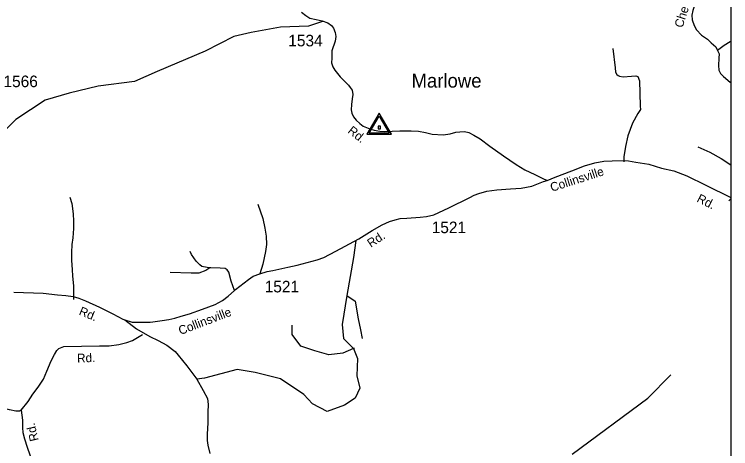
# Model space of a CAD drawing. Extents: x 990631 to 1056237, y 535999 to 585651.
# Drawn here: x 1048486 to 1056237, y 554992 to 559687 of the extents above; entities that cross this region are included whole.
import ezdxf

# ---------------------------------------------------------------- set-up
doc = ezdxf.new("R2010")
doc.units = 0
for name, color, linetype in [('Exist Hydrographic Creek Single Shore', 7, 'Continuous'), ('Exist Road Non-System Type 51', 7, 'Continuous'), ('Exist Road Non-System Type 51 Label', 7, 'Continuous'), ('Exist Road Secondary Type 51 Attributed', 7, 'Continuous'), ('Exist Road Secondary Type 51 Label', 7, 'Continuous'), ('Exist Road Secondary Type 51 Number Label', 7, 'Continuous'), ('Exist Survey Geodetic Marker CELL', 7, 'Continuous'), ('Exist Survey Geodetic Marker Label', 7, 'Continuous'), ('Scratch_Level_3', 7, 'Continuous')]:
    doc.layers.add(name, color=color, linetype=linetype)

msp = doc.modelspace()

# ---------------------------------------------------------------- linework, layer by layer
at = {"layer": 'Exist Hydrographic Creek Single Shore'}
msp.add_lwpolyline([(1054522.5, 554932.6), (1055342.5, 555539.7), (1055591.5, 555790.6)], dxfattribs=at)
at = {"layer": 'Exist Road Non-System Type 51'}
for points in [[(1055968.3, 560018.2), (1055919.6, 559935.6), (1055871, 559855.1), (1055849.1, 559791.9), (1055829, 559728.3), (1055815.4, 559678.8), (1055821.8, 559628.6), (1055841.8, 559567.8), (1055868.2, 559519), (1055920.5, 559463.4), (1055987, 559417.2), (1056027.8, 559379.8), (1056076.6, 559336.2), (1056095.2, 559297.6)], [(1051820.5, 559608.9), (1051669.3, 559558.4), (1051366.7, 559550), (1051047.4, 559491.2), (1050862.5, 559449.2), (1050551.6, 559289.4), (1050030.6, 559070.8), (1049786.9, 558961.5), (1049391.9, 558911.1), (1049081, 558835.4), (1048820.5, 558759.8), (1048501.1, 558549.6), (1048291, 558339.4), (1048131.4, 558095.6), (1047954.9, 557708.9), (1047795.2, 557515.5)], [(1056237.4, 559393.4), (1056230.3, 559389.3), (1056167.1, 559351.4), (1056095.2, 559297.6)], [(1054961.2, 559316), (1054986.4, 559107), (1054991.1, 559060.7), (1055006.2, 559036.2), (1055019.8, 559025.9), (1055033.6, 559019.5), (1055073.5, 559012.1), (1055163.6, 559017.2), (1055209.9, 559021.7), (1055231.6, 559015.1), (1055250, 558966.5), (1055253.8, 558834.2), (1055259.4, 558694), (1055260.2, 558658), (1055232.8, 558614.7), (1055173.4, 558510.7), (1055123.1, 558374.2), (1055099.3, 558256.9), (1055081.6, 558145.4), (1055080, 558091.4)], [(1056095.2, 559297.6), (1056114, 559259), (1056110.5, 559213), (1056106.1, 559135.1), (1056110.5, 559083), (1056127.4, 559048.5), (1056158.3, 559013.4), (1056230.3, 558952.9), (1056237.4, 558949.6)], [(1055881.7, 558255.7), (1056012, 558197.5), (1056133.8, 558127.6), (1056237.4, 558060)], [(1049087.9, 557711.1), (1049107.6, 557640.5), (1049124, 557529.9), (1049125.4, 557449.6), (1049125, 557371.6), (1049117.8, 557269.9), (1049109.3, 557198.1), (1049106.6, 557112.1), (1049105.9, 557030.1), (1049110.6, 556925.9), (1049116.5, 556859.6), (1049125.1, 556749.2), (1049126.4, 556605.1)], [(1056237.4, 557693.8), (1056217.3, 557672.5)], [(1051122.8, 557635.9), (1051175.7, 557480), (1051196.4, 557377.3), (1051211.7, 557288.8), (1051214.9, 557200.7), (1051204.4, 557124.9), (1051176, 556985.8), (1051142.7, 556882.6)], [(1052183.2, 557243.3), (1052158, 557058.3), (1052082.4, 556646.4), (1052032, 556335.3), (1052048.8, 556184), (1052158, 556074.7), (1052200, 555965.4), (1052191.6, 555780.4), (1052225.3, 555645.9), (1052174.8, 555536.6), (1052057.2, 555461), (1051872.3, 555393.7), (1051712.6, 555477.8), (1051620.2, 555578.7), (1051368.1, 555746.8), (1051090.8, 555814.1), (1050897.5, 555847.7), (1050544.5, 555755.2), (1050459.6, 555744.3)], [(1050600.4, 556948.2), (1050572.4, 556949.1), (1050514.6, 556960.9), (1050493.4, 556979.5), (1050454.6, 557018.9), (1050402.8, 557092.6), (1050387.9, 557123.1)], [(1050600.4, 556948.2), (1050557.4, 556917.4), (1050482.4, 556889.9), (1050398.3, 556888.6), (1050172.4, 556895.8)], [(1050868.8, 556703.3), (1050833.7, 556802.6), (1050806.9, 556899.4), (1050787.8, 556924.2), (1050768.3, 556940.8), (1050714.4, 556944.5), (1050614.4, 556947.7), (1050600.4, 556948.2)], [(1052082.4, 556646.4), (1052174.8, 556587.5), (1052208.5, 556394.2), (1052233.7, 556276.5), (1052250.5, 556184)], [(1052166.4, 556074.7), (1052158, 556074.7), (1052040.4, 556024.2), (1051889.1, 556007.4), (1051737.9, 556049.5), (1051586.6, 556099.9), (1051494.1, 556226), (1051494.1, 556326.9)], [(1049408.6, 556102.4), (1049511, 556104.5), (1049617.6, 556117.3), (1049702.9, 556140.8), (1049764.8, 556160), (1049874.5, 556225.2)], [(1048634.4, 555502.7), (1048685.6, 555579.6), (1048745.3, 555658.5), (1048800.8, 555743.9), (1048839.1, 555829.2), (1048883.9, 555940.2), (1048920.2, 556010.6), (1048947.9, 556053.3), (1048969.2, 556074.7), (1049022.6, 556096), (1049212.4, 556100.3), (1049408.6, 556102.4)], [(1048561.7, 555408.4), (1048543.3, 555399), (1048503.3, 555398.2), (1048435.7, 555410.4), (1048366.2, 555428.8), (1048296.7, 555443), (1048246.9, 555452.6), (1048220.8, 555449.3), (1048193.9, 555424.3), (1048162.4, 555379.3), (1048128.4, 555314.3), (1048085.3, 555217.6), (1048028.1, 555061.3), (1048002.6, 554948.1), (1047978.5, 554824.8), (1047953.1, 554715.4), (1047933.1, 554656), (1047909.6, 554612.7), (1047899.4, 554603.1)], [(1048561.7, 555408.4), (1048634.4, 555502.7)], [(1048561.7, 555408.4), (1048574.1, 555300), (1048575.7, 555217.9), (1048579.8, 555165.8), (1048595.7, 555099), (1048626.9, 555010), (1048681.5, 554842.2), (1048717.5, 554710.8), (1048729.6, 554656.6), (1048731.1, 554640.6)]]:
    msp.add_lwpolyline(points, dxfattribs=at)
at = {"layer": 'Exist Road Secondary Type 51 Attributed'}
for points in [[(1051593.8, 559708.8), (1051641.8, 559674.2), (1051685.4, 559646.3), (1051752.4, 559630.6), (1051816, 559615), (1051879.7, 559593.7), (1051918.8, 559564.7), (1051940, 559537.9), (1051959, 559492.1), (1051964.6, 559447.4), (1051956.7, 559398.2), (1051923.2, 559290.9), (1051923.2, 559214.9), (1051919.9, 559163.5), (1051931.1, 559118.8), (1051953.4, 559084.2), (1052011.5, 559012.7), (1052070.6, 558954.6), (1052100.8, 558922.2), (1052122, 558896.5), (1052141, 558866.3), (1052148.8, 558819.4), (1052141.9, 558772), (1052135.9, 558714.1), (1052130.1, 558654.2), (1052136.5, 558618.2), (1052157.8, 558578), (1052186.8, 558542.2), (1052223.6, 558505.4), (1052261.6, 558479.7), (1052333.1, 558448.4), (1052381.1, 558436.1), (1052442.5, 558424.9), (1052489.4, 558421.6), (1052573, 558424), (1052659.1, 558427.1), (1052782, 558426), (1052859.1, 558423.8), (1052933.9, 558411.5), (1053006.5, 558390.3), (1053128.2, 558384.7), (1053201.9, 558394.7), (1053263.3, 558412.6), (1053305.8, 558418.2), (1053357.1, 558419.3), (1053405.1, 558408.2), (1053459.9, 558381.3), (1053525.8, 558341.1), (1053631.8, 558260.7), (1053778.1, 558157.9), (1053916.6, 558064), (1054010.4, 558007), (1054119.9, 557955.6), (1054196.9, 557917.6), (1054250.6, 557892.1)], [(1054250.6, 557892.1), (1054338.4, 557926.5), (1054520.4, 557997.1), (1054657.3, 558047.9), (1054765.9, 558083.2), (1054863.3, 558098.7), (1054955, 558104.4), (1055083.4, 558108.6), (1055131.4, 558103), (1055211.8, 558090.3), (1055350.1, 558066.3), (1055489.8, 558025.3), (1055623.8, 557994.3), (1055762.1, 557940.6), (1055968.1, 557840.4), (1056237.4, 557707.5)], [(1049683.5, 556383.8), (1049761.5, 556361), (1049841.6, 556357.7), (1049903.7, 556359.4), (1049957.7, 556359.4), (1049985.2, 556363.5), (1050085.7, 556376.3), (1050158.2, 556387.9), (1050222.7, 556404), (1050291.3, 556423.6), (1050382.1, 556450.4), (1050524, 556499.6), (1050661.3, 556552.1), (1050738.4, 556593.5), (1050799.8, 556641.5), (1050868.8, 556703.3), (1050880.9, 556711), (1051018.6, 556820.7), (1051069.7, 556855.1), (1051142.7, 556882.6), (1051221.4, 556906.2), (1051281.8, 556918.2), (1051446.4, 556954.4), (1051546.9, 556975.6), (1051656.3, 557003.6), (1051762.4, 557032.6), (1051836.1, 557057.2), (1051966.8, 557128.7), (1052213.4, 557260.6), (1052356.5, 557351.1), (1052466.4, 557412.6), (1052545.7, 557448.2), (1052606.3, 557466.2), (1052660.3, 557479.6), (1052734, 557484.1), (1052878, 557493), (1052947.3, 557501.9), (1053024.3, 557519.8), (1053189.6, 557595.8), (1053414.1, 557708.7), (1053463.2, 557733.2), (1053512.4, 557751.1), (1053600.6, 557775.7), (1053707.8, 557791.3), (1053855.2, 557801.4), (1053970.2, 557808.1), (1054086.4, 557828.2), (1054213.7, 557878.5), (1054250.6, 557892.1)], [(1048479.7, 556683.3), (1048798.5, 556671.8), (1048952.2, 556655.5), (1049043.7, 556648.9), (1049123.8, 556637.5), (1049186, 556619.5), (1049256.3, 556588.4), (1049406.7, 556523), (1049550.6, 556451), (1049661.7, 556393.7), (1049683.5, 556383.8)], [(1049683.5, 556383.8), (1049807.3, 556287.4), (1049951.1, 556204), (1050041.1, 556159.8), (1050135.9, 556109.1), (1050225.8, 556043.6), (1050260.1, 556004.4), (1050353.3, 555888.2), (1050459.6, 555744.3), (1050528.3, 555621.6), (1050575.7, 555534.9), (1050582.2, 555471.1), (1050580.6, 555386), (1050580.6, 555273.1), (1050572.4, 555150.4), (1050572.4, 555080.1), (1050580.6, 555029.3), (1050601.9, 554939.4)]]:
    msp.add_lwpolyline(points, dxfattribs=at)
at = {"layer": 'Exist Survey Geodetic Marker CELL'}
for points in [[(1052568.5, 558391.3), (1052434.5, 558617.3), (1052301, 558391.3)], [(1052542.5, 558403.4), (1052327, 558403.4), (1052434.5, 558585.5)], [(1052446.8, 558450), (1052446.8, 558478.2), (1052422.6, 558478.2), (1052422.6, 558450)]]:
    msp.add_lwpolyline(points, close=True, dxfattribs=at)
at = {"layer": 'Scratch_Level_3'}
msp.add_lwpolyline([(1056237.4, 535999.3), (990630.7, 535999.3), (990630.7, 585651.1), (1056237.4, 585651.1)], close=True, dxfattribs=at)

# ---------------------------------------------------------------- texts
at = {"layer": 'Exist Road Non-System Type 51 Label'}
for s, rotation, p in [('Chestnut', 72.47571, (1055716.3, 559534.9)), ('Rd.', 2.24164, (1049167, 555921.9)), ('Rd.', 103.368, (1048750.7, 555083.9))]:
    msp.add_text(s, height=95, rotation=rotation, dxfattribs=at).set_placement(p)
at = {"layer": 'Exist Road Secondary Type 51 Label'}
for s, rotation, p in [('Rd.', 321.33284, (1052087, 558414.1)), ('Collinsville', 17.72156, (1054302.3, 557767.6)), ('Rd.', 333.07878, (1055863.3, 557665.9)), ('Rd.', 33.71884, (1052344.5, 557161.5)), ('Rd.', 337.7035, (1049178, 556442.9)), ('Collinsville', 20.79544, (1050283.9, 556219.8))]:
    msp.add_text(s, height=95, rotation=rotation, dxfattribs=at).set_placement(p)
at = {"layer": 'Exist Road Secondary Type 51 Number Label'}
for s, p in [('1534', (1051450.6, 559341)), ('1566', (1048369.1, 558899.9)), ('1521', (1053002.5, 557321.6)), ('1521', (1051195.5, 556681.4))]:
    msp.add_text(s, height=125, dxfattribs=at).set_placement(p)
at = {"layer": 'Exist Survey Geodetic Marker Label'}
msp.add_text('Marlowe', height=150, dxfattribs=at).set_placement((1052783.9, 558895))

doc.saveas('drawing.dxf')
